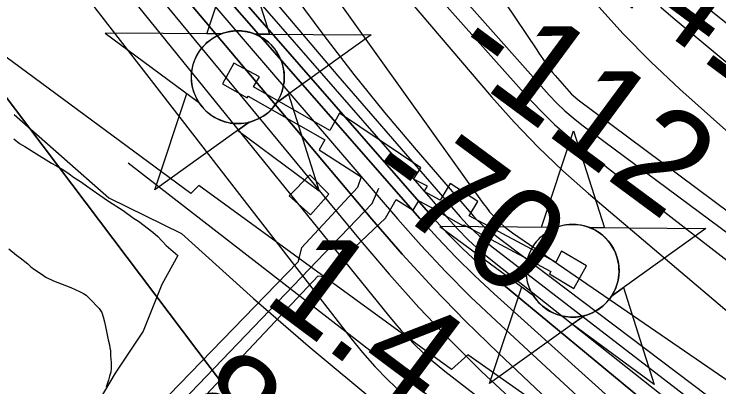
# Model space of a CAD drawing. Extents: x 3651524 to 3689615, y 505651 to 531377.
# Drawn here: x 3659321.8 to 3659785.7, y 515851.6 to 516096.9 of the extents above; entities that cross this region are included whole.
import ezdxf

# ---------------------------------------------------------------- set-up
doc = ezdxf.new("R2010")
doc.units = 0
for name, color, linetype in [('V-CHAN-DOCK', 7, 'Continuous'), ('V-CHAN-NAID', 7, 'Continuous'), ('V-RIVR-EDGE', 7, 'Continuous'), ('V-RIVR-RANG', 7, 'Continuous'), ('V-RRAP-FSHR', 7, 'Continuous'), ('V-RRAP-RVMT', 7, 'Continuous'), ('V-SITE-VEGE', 7, 'Continuous'), ('V-TOPO-DPTH', 7, 'Continuous'), ('V-TOPO-MAJR', 7, 'Continuous'), ('V-TOPO-MINR', 7, 'Continuous'), ('V-TOPO-WATR', 7, 'Continuous'), ('V-UTIL-LINE', 7, 'Continuous'), ('V-WETL-SWMP', 7, 'Continuous')]:
    doc.layers.add(name, color=color, linetype=linetype)

msp = doc.modelspace()

# ---------------------------------------------------------------- linework, layer by layer
at = {"layer": 'V-CHAN-DOCK'}
for points in [[(3659479.453, 516049.071), (3659483.34, 516055.737), (3659466.344, 516064.726), (3659458.996, 516051.029), (3659475.214, 516041.805), (3659475.924, 516043.025), (3659475.924, 516043.025), (3659526.221, 516014.181), (3659522.654, 516007.728), (3659550.33, 515989.833), (3659547.801, 515982.736), (3659510.988, 515943.067), (3659508.643, 515933.677), (3659409.626, 515831.641), (3659293.052, 515710.285)], [(3659412.762, 515808.783), (3659521.847, 515924.792), (3659525.623, 515924.18), (3659566.198, 515962.727), (3659573.286, 515974.987), (3659584.352, 515967.831), (3659588.116, 515974.172), (3659598.583, 515968.554), (3659598.534, 515968.454), (3659617.281, 515957.611), (3659617.701, 515958.3), (3659674.986, 515927.567), (3659674.179, 515926.04), (3659690.125, 515916.307), (3659698.54, 515931.262), (3659682.078, 515941.006), (3659678.252, 515933.758), (3659621.355, 515964.284), (3659627.014, 515973.557), (3659608.811, 515985.415), (3659602.245, 515974.534), (3659591.694, 515980.195), (3659593.826, 515983.785), (3659584.685, 515988.428), (3659589.533, 515995.758), (3659535.968, 516031.813), (3659529.609, 516020.309), (3659479.453, 516049.071)], [(3659516.893, 515964.825), (3659502.831, 515977.336), (3659516.362, 515991.111), (3659528.873, 515978.388), (3659516.893, 515964.825)]]:
    msp.add_lwpolyline(points, dxfattribs=at)
at = {"layer": 'V-CHAN-NAID'}
for points in [[(3659458.177, 516083.951), (3659448.59, 516084.019), (3659469.716, 516147.503), (3659489.94, 516083.726), (3659480.353, 516083.794), (3659478.776, 516084.372), (3659476.681, 516084.992), (3659474.641, 516085.443), (3659472.605, 516085.751), (3659471.438, 516085.865), (3659469.904, 516085.946), (3659468.182, 516085.944), (3659466.812, 516085.874), (3659464.906, 516085.673), (3659463.54, 516085.454), (3659461.756, 516085.07), (3659460.226, 516084.65), (3659459.194, 516084.319)], [(3659458.177, 516083.951), (3659381.686, 516084.493), (3659443.251, 516039.094), (3659442.138, 516041.003), (3659441.328, 516042.631), (3659440.503, 516044.599), (3659439.807, 516046.653), (3659439.442, 516047.976), (3659439.081, 516049.602), (3659438.837, 516051.047), (3659438.649, 516052.645), (3659438.54, 516054.381), (3659438.528, 516055.962), (3659438.635, 516058.036), (3659438.818, 516059.654), (3659439.21, 516061.857), (3659439.691, 516063.78), (3659440.294, 516065.667), (3659440.949, 516067.346), (3659441.676, 516068.934), (3659442.49, 516070.469), (3659443.551, 516072.206), (3659444.582, 516073.676), (3659445.582, 516074.945), (3659446.584, 516076.091), (3659447.893, 516077.428), (3659448.944, 516078.393), (3659450.661, 516079.79), (3659451.873, 516080.66), (3659453.56, 516081.73), (3659455.291, 516082.675), (3659456.737, 516083.359)], [(3659480.353, 516083.794), (3659556.845, 516083.251), (3659494.642, 516038.729), (3659495.553, 516040.218), (3659496.531, 516042.065), (3659497.246, 516043.65), (3659497.985, 516045.605), (3659498.53, 516047.39), (3659498.928, 516049.029), (3659499.289, 516051.039), (3659499.475, 516052.612), (3659499.599, 516054.818), (3659499.569, 516056.88), (3659499.381, 516059.1), (3659499.115, 516060.858), (3659498.624, 516063.09), (3659497.984, 516065.23), (3659497.234, 516067.212), (3659496.586, 516068.655), (3659495.579, 516070.571), (3659494.517, 516072.293), (3659493.303, 516073.995), (3659492.042, 516075.534), (3659490.77, 516076.9), (3659489.138, 516078.432), (3659487.395, 516079.844), (3659485.712, 516081.021), (3659483.825, 516082.153), (3659482.353, 516082.914)], [(3659476.611, 516025.823), (3659414.408, 515981.301), (3659435.534, 516044.784), (3659443.251, 516039.094), (3659443.886, 516038.13), (3659445.269, 516036.271), (3659446.482, 516034.855), (3659447.948, 516033.352), (3659449.337, 516032.101), (3659450.791, 516030.945), (3659452.194, 516029.958), (3659453.872, 516028.922), (3659455.586, 516028.011), (3659457.377, 516027.2), (3659458.823, 516026.644), (3659460.451, 516026.115), (3659462.677, 516025.551), (3659464.209, 516025.264), (3659466.234, 516025.007), (3659467.771, 516024.903), (3659469.632, 516024.881), (3659471.321, 516024.959), (3659473.031, 516025.135), (3659474.933, 516025.446)], [(3659494.642, 516038.729), (3659502.438, 516044.31), (3659522.662, 515980.533), (3659468.814, 516020.243), (3659476.611, 516025.823), (3659478.277, 516026.299), (3659479.889, 516026.859), (3659482.047, 516027.773), (3659483.782, 516028.657), (3659485.648, 516029.771), (3659487.387, 516030.983), (3659488.939, 516032.228), (3659490.226, 516033.396), (3659491.61, 516034.816), (3659492.814, 516036.218), (3659493.933, 516037.69)], [(3659678.514, 515956.578), (3659668.927, 515956.646), (3659690.053, 516020.13), (3659710.277, 515956.353), (3659700.69, 515956.421), (3659699.113, 515956.999), (3659697.018, 515957.619), (3659694.978, 515958.07), (3659692.942, 515958.378), (3659691.775, 515958.492), (3659690.241, 515958.573), (3659688.519, 515958.571), (3659687.149, 515958.501), (3659685.243, 515958.3), (3659683.877, 515958.081), (3659682.093, 515957.697), (3659680.563, 515957.277), (3659679.531, 515956.946)], [(3659678.514, 515956.578), (3659602.023, 515957.12), (3659663.588, 515911.721), (3659662.475, 515913.63), (3659661.665, 515915.258), (3659660.84, 515917.226), (3659660.144, 515919.28), (3659659.779, 515920.603), (3659659.418, 515922.229), (3659659.174, 515923.674), (3659658.986, 515925.272), (3659658.877, 515927.008), (3659658.865, 515928.589), (3659658.972, 515930.663), (3659659.155, 515932.281), (3659659.547, 515934.484), (3659660.028, 515936.407), (3659660.631, 515938.294), (3659661.286, 515939.973), (3659662.013, 515941.561), (3659662.827, 515943.096), (3659663.888, 515944.833), (3659664.919, 515946.303), (3659665.919, 515947.572), (3659666.921, 515948.718), (3659668.23, 515950.055), (3659669.281, 515951.02), (3659670.998, 515952.417), (3659672.21, 515953.287), (3659673.897, 515954.357), (3659675.628, 515955.302), (3659677.074, 515955.986)], [(3659700.69, 515956.421), (3659777.182, 515955.878), (3659714.979, 515911.356), (3659715.89, 515912.845), (3659716.868, 515914.692), (3659717.583, 515916.277), (3659718.322, 515918.232), (3659718.867, 515920.017), (3659719.265, 515921.656), (3659719.626, 515923.666), (3659719.812, 515925.239), (3659719.936, 515927.445), (3659719.906, 515929.507), (3659719.718, 515931.727), (3659719.452, 515933.485), (3659718.961, 515935.717), (3659718.321, 515937.857), (3659717.571, 515939.839), (3659716.923, 515941.282), (3659715.916, 515943.198), (3659714.854, 515944.92), (3659713.64, 515946.622), (3659712.379, 515948.161), (3659711.107, 515949.527), (3659709.475, 515951.059), (3659707.732, 515952.471), (3659706.049, 515953.648), (3659704.162, 515954.78), (3659702.69, 515955.541)], [(3659696.948, 515898.45), (3659634.745, 515853.928), (3659655.871, 515917.411), (3659663.588, 515911.721), (3659664.223, 515910.757), (3659665.606, 515908.898), (3659666.819, 515907.482), (3659668.285, 515905.979), (3659669.674, 515904.728), (3659671.128, 515903.572), (3659672.531, 515902.585), (3659674.209, 515901.549), (3659675.923, 515900.638), (3659677.714, 515899.827), (3659679.16, 515899.271), (3659680.788, 515898.742), (3659683.014, 515898.178), (3659684.546, 515897.891), (3659686.571, 515897.634), (3659688.108, 515897.53), (3659689.969, 515897.508), (3659691.658, 515897.586), (3659693.368, 515897.762), (3659695.27, 515898.073)], [(3659714.979, 515911.356), (3659722.775, 515916.937), (3659742.999, 515853.16), (3659689.151, 515892.87), (3659696.948, 515898.45), (3659698.614, 515898.926), (3659700.226, 515899.486), (3659702.384, 515900.4), (3659704.119, 515901.284), (3659705.985, 515902.398), (3659707.724, 515903.61), (3659709.276, 515904.855), (3659710.563, 515906.023), (3659711.947, 515907.443), (3659713.151, 515908.845), (3659714.27, 515910.317)]]:
    msp.add_lwpolyline(points, close=True, dxfattribs=at)
for centre in [(3659469.063, 516055.416), (3659689.4, 515928.044)]:
    msp.add_circle(centre, 30.541, dxfattribs=at)
at = {"layer": 'V-RIVR-EDGE'}
msp.add_lwpolyline([(3659321.744, 516030.929), (3659384.042, 515976.146), (3659432.01, 515952.614), (3659479.33, 515909.874), (3659515.272, 515878.568), (3659562.601, 515839.43), (3659590.75, 515812.346), (3659611.676, 515778.075), (3659656.549, 515716.731), (3659679.873, 515680.654), (3659730.811, 515644.508), (3659765.572, 515621.01)], dxfattribs=at)
at = {"layer": 'V-RRAP-FSHR'}
msp.add_lwpolyline([(3659396.851, 515999.135), (3659842.953, 515653.316), (3660038.76, 515420.179), (3660353.083, 515152.532), (3660556.566, 515075.917), (3660792.389, 514981.084), (3661161.297, 514923.914), (3661473.843, 514844.374), (3661744.117, 514711.391), (3661981.087, 514567.222), (3662157.856, 514447.912), (3662424.289, 514303.745)], dxfattribs=at)
at = {"layer": 'V-RRAP-RVMT'}
msp.add_lwpolyline([(3659790.823, 515752.695), (3659620.383, 515872.74), (3659609.659, 515863.086), (3659443.462, 515984.102), (3659438.2, 515978.971), (3659260.198, 516110.348), (3659147.603, 516287.133), (3659155.699, 516293.328), (3659039.216, 516470.131)], dxfattribs=at)
at = {"layer": 'V-SITE-VEGE'}
msp.add_lwpolyline([(3659318.425, 515942.516), (3659323.363, 515938.325), (3659325.839, 515936.484), (3659330.785, 515932.546), (3659332.757, 515930.719), (3659335.233, 515928.876), (3659339.702, 515925.966), (3659342.675, 515923.856), (3659347.666, 515921.438), (3659359.176, 515917.057), (3659364.917, 515914.364), (3659367.407, 515913.027), (3659369.148, 515911.966), (3659371.609, 515909.617), (3659377.745, 515903.116), (3659379.441, 515900.538), (3659380.373, 515897.73), (3659381.288, 515894.414), (3659382.183, 515890.341), (3659383.736, 515882.708), (3659384.651, 515879.392), (3659384.846, 515877.365), (3659385.292, 515875.327), (3659385.198, 515872.042), (3659385.581, 515867.731), (3659385.724, 515863.932), (3659385.399, 515861.413), (3659384.559, 515858.652), (3659383.981, 515856.139), (3659382.327, 515851.382)], dxfattribs=at)
at = {"layer": 'V-TOPO-DPTH'}
for points in [[(3658899.589, 516724.07), (3659568.117, 515898.581), (3659572.31, 515893.572), (3659576.607, 515888.659), (3659581.063, 515883.889), (3659585.624, 515879.213), (3659590.344, 515874.7), (3659595.17, 515870.309), (3659600.157, 515866.1), (3659605.25, 515862.013), (3659691.304, 515795.545), (3659739.384, 515758.163), (3659787.304, 515720.577), (3659834.982, 515682.686), (3659882.5, 515644.592), (3660240.174, 515355.97)], [(3658899.589, 516724.07), (3659568.117, 515898.581), (3659572.31, 515893.572), (3659576.607, 515888.659), (3659581.063, 515883.889), (3659585.624, 515879.213), (3659590.344, 515874.7), (3659595.17, 515870.309), (3659600.157, 515866.1), (3659605.25, 515862.013), (3659691.304, 515795.545), (3659739.384, 515758.163), (3659787.304, 515720.577), (3659834.982, 515682.686), (3659882.5, 515644.592), (3660240.174, 515355.97)], [(3660561.202, 515201.855), (3659835.435, 515710.798), (3659793.122, 515741.866), (3659751.77, 515774.113), (3659711.861, 515808.128), (3659672.914, 515843.323), (3659640.641, 515873.787), (3659618.931, 515894.995), (3659597.723, 515916.676), (3659577.268, 515939.069), (3659557.315, 515961.937), (3659041.277, 516574.153)], [(3660561.202, 515201.855), (3659835.435, 515710.798), (3659793.122, 515741.866), (3659751.77, 515774.113), (3659711.861, 515808.128), (3659672.914, 515843.323), (3659640.641, 515873.787), (3659618.931, 515894.995), (3659597.723, 515916.676), (3659577.268, 515939.069), (3659557.315, 515961.937), (3659041.277, 516574.153)], [(3660220.777, 515229.04), (3660125.134, 515298.829), (3660031.047, 515370.704), (3659937.999, 515443.969), (3659515.917, 515783.898), (3659510.701, 515788.428), (3659505.728, 515793.193), (3659501.121, 515798.313), (3659496.758, 515803.669), (3659121.631, 516300.59), (3659093.91, 516336.971), (3659065.974, 516373.184), (3659037.713, 516409.144), (3659009.237, 516444.937), (3658951.96, 516516.27)], [(3659203.997, 516455.422), (3659249.099, 516392.961), (3659295.447, 516331.445), (3659342.802, 516270.736), (3659391.669, 516211.237), (3659441.543, 516152.545), (3659606.563, 515963.224), (3659613.614, 515955.573), (3659620.93, 515948.198), (3659628.642, 515941.238), (3659636.618, 515934.556), (3660059.734, 515599.534), (3660149.273, 515529.938)], [(3659203.997, 516455.422), (3659249.099, 516392.961), (3659295.447, 516331.445), (3659342.802, 516270.736), (3659391.669, 516211.237), (3659441.543, 516152.545), (3659606.563, 515963.224), (3659613.614, 515955.573), (3659620.93, 515948.198), (3659628.642, 515941.238), (3659636.618, 515934.556), (3660059.734, 515599.534), (3660149.273, 515529.938)], [(3659193.993, 516433.801), (3659232.704, 516384.43), (3659272.616, 516336.025), (3659313.331, 516288.265), (3659597.717, 515962.858), (3659607.129, 515952.6), (3659616.854, 515942.662), (3659627.047, 515933.206), (3659637.553, 515924.071), (3659843.231, 515753.783), (3659957.9, 515661.174), (3660074.019, 515570.468), (3660192.31, 515482.615)], [(3660192.31, 515482.615), (3660074.019, 515570.468), (3659957.9, 515661.174), (3659843.231, 515753.783), (3659637.553, 515924.071), (3659627.047, 515933.206), (3659616.854, 515942.662), (3659607.129, 515952.6), (3659597.717, 515962.858), (3659313.331, 516288.265), (3659272.616, 516336.025), (3659232.704, 516384.43), (3659193.993, 516433.801)], [(3659180.088, 516429.198), (3659588.863, 515962.484), (3659600.589, 515949.567), (3659612.61, 515936.939), (3659625.072, 515924.746), (3659637.827, 515912.843), (3659759.825, 515802.994), (3659834.938, 515737.814), (3659911.561, 515674.532), (3659990.449, 515614.098), (3660070.848, 515555.562), (3660572.282, 515204.361)], [(3660572.282, 515204.361), (3660070.848, 515555.562), (3659990.449, 515614.098), (3659911.561, 515674.532), (3659834.938, 515737.814), (3659759.825, 515802.994), (3659637.827, 515912.843), (3659625.072, 515924.746), (3659612.61, 515936.939), (3659600.589, 515949.567), (3659588.863, 515962.484), (3659180.088, 516429.198)]]:
    msp.add_lwpolyline(points, dxfattribs=at)
at = {"layer": 'V-TOPO-MAJR'}
for points in [[(3659368.191, 516459.155), (3659420.277, 516387.593), (3659471.403, 516315.318), (3659556.923, 516191.782), (3659564.525, 516180.71), (3659572.069, 516169.598), (3659579.527, 516158.429), (3659586.927, 516147.22), (3659594.524, 516136.166), (3659602.436, 516125.354), (3659610.825, 516114.908), (3659619.53, 516104.704), (3659673.997, 516043.678), (3659678.993, 516038.414), (3659684.188, 516033.368), (3659689.682, 516028.648), (3659695.375, 516024.147), (3660621.19, 515337.071)], [(3659235.003, 516451.101), (3659274.641, 516394.713), (3659314.807, 516338.69), (3659364.764, 516270.025), (3659405.663, 516215.315), (3659447.485, 516161.339), (3659490.691, 516108.465), (3659534.82, 516056.324), (3659615.398, 515963.581), (3659620.073, 515958.515), (3659624.936, 515953.649), (3659630.082, 515949.082), (3659635.416, 515944.715), (3660311.335, 515424.312)]]:
    msp.add_lwpolyline(points, dxfattribs=at)
at = {"layer": 'V-TOPO-MINR'}
for points in [[(3658970.75, 516648.522), (3659549.511, 515948.184), (3659568.629, 515925.82), (3659588.227, 515903.9), (3659608.546, 515882.646), (3659629.344, 515861.835), (3659650.947, 515841.895), (3659673.137, 515822.666), (3659696.21, 515804.505), (3659719.87, 515787.056), (3660555.664, 515200.604)], [(3659041.277, 516574.153), (3659557.315, 515961.937), (3659577.268, 515939.069), (3659597.723, 515916.676), (3659618.931, 515894.995), (3659640.641, 515873.787), (3659672.914, 515843.323), (3659711.861, 515808.128), (3659751.77, 515774.113), (3659793.122, 515741.866), (3659835.435, 515710.798), (3660561.202, 515201.855)], [(3658951.96, 516516.27), (3659009.237, 516444.937), (3659037.713, 516409.144), (3659065.974, 516373.184), (3659093.91, 516336.971), (3659121.631, 516300.59), (3659496.758, 515803.669), (3659501.121, 515798.313), (3659505.728, 515793.193), (3659510.701, 515788.428), (3659515.917, 515783.898), (3659937.999, 515443.969), (3660031.047, 515370.704), (3660125.134, 515298.829), (3660220.777, 515229.04)], [(3659111.116, 516500.99), (3659574.163, 515962.172), (3659589.741, 515944.672), (3659605.711, 515927.551), (3659622.268, 515910.997), (3659639.217, 515894.822), (3659716.406, 515823.691), (3659773.198, 515773.419), (3659831.257, 515724.722), (3659891.218, 515678.385), (3659952.445, 515633.622), (3660566.742, 515203.107)], [(3659338.624, 516463.63), (3659384.563, 516399.642), (3659447.143, 516310.674), (3659461.087, 516290.646), (3659474.903, 516270.531), (3659488.527, 516250.286), (3659502.022, 516229.952), (3659515.849, 516209.883), (3659530.247, 516190.252), (3659545.499, 516171.277), (3659561.321, 516152.739), (3659659.251, 516043.018), (3659668.232, 516033.496), (3659677.539, 516024.324), (3659687.334, 516015.676), (3659697.456, 516007.377), (3660161.927, 515647.448)], [(3659460.762, 516460.262), (3659560.278, 516331.812), (3659574.569, 516313.235), (3659588.775, 516294.593), (3659602.852, 516275.855), (3659616.844, 516257.052), (3659630.96, 516238.35), (3659645.328, 516219.847), (3659660.074, 516201.644), (3659675.07, 516183.64), (3659725.886, 516123.893), (3659732.882, 516116.085), (3659740.13, 516108.531), (3659747.757, 516101.36), (3659755.636, 516094.444), (3659997.641, 515892.815), (3660111.624, 515800.418), (3660227.199, 515710.116)], [(3659101.398, 516453.858), (3659543.399, 515883.69), (3659551.15, 515874.223), (3659559.217, 515865.049), (3659567.761, 515856.316), (3659576.621, 515847.878), (3659728.439, 515710.79), (3659814.714, 515635.609), (3659902.672, 515562.53), (3659993.157, 515492.603), (3660085.326, 515424.778), (3660520.018, 515116.583)], [(3659203.997, 516455.422), (3659249.099, 516392.961), (3659295.447, 516331.445), (3659342.802, 516270.736), (3659391.669, 516211.237), (3659441.543, 516152.545), (3659606.563, 515963.224), (3659613.614, 515955.573), (3659620.93, 515948.198), (3659628.642, 515941.238), (3659636.618, 515934.556), (3660059.734, 515599.534), (3660149.273, 515529.938)], [(3659432.2, 516457.485), (3659461.448, 516419.304), (3659490.529, 516380.996), (3659519.568, 516342.654), (3659548.715, 516304.395), (3659578.025, 516266.261), (3659607.444, 516228.21), (3659688.305, 516124.081), (3659704.987, 516103.778), (3659722.371, 516084.132), (3659740.809, 516065.472), (3659759.949, 516047.468), (3659832.582, 515982.82), (3659889.436, 515934.095), (3659947.444, 515886.842), (3660007.183, 515841.796), (3660068.074, 515798.221), (3660676.381, 515379.934)], [(3659406.263, 516448.201), (3659452.45, 516385.522), (3659497.413, 516321.96), (3659541.56, 516257.808), (3659665.778, 516073.504), (3659667.241, 516071.323), (3659668.697, 516069.137), (3659670.144, 516066.944), (3659671.583, 516064.748), (3659673.065, 516062.584), (3659674.61, 516060.468), (3659676.249, 516058.424), (3659677.951, 516056.428), (3659688.743, 516044.338), (3659689.729, 516043.298), (3659692.961, 516040.479), (3659792.957, 515966.115), (3659844.386, 515928.469), (3659896.184, 515891.347), (3659948.536, 515855.012), (3660001.259, 515819.201), (3660663.59, 515376.593)], [(3659506.762, 516443.419), (3659572.64, 516356.954), (3659732.98, 516145.365), (3659734.331, 516143.57), (3659737.004, 516139.96), (3659739.668, 516136.344), (3659742.458, 516132.829), (3659743.908, 516131.114), (3659749.52, 516124.655), (3659752.397, 516121.887), (3660343.163, 515647.46)], [(3659305.376, 516435.237), (3659331.43, 516396.23), (3659357.519, 516357.246), (3659383.893, 516318.46), (3659410.696, 516279.969), (3659437.785, 516241.674), (3659630.56, 515972.34), (3659632.625, 515969.591), (3659634.77, 515966.909), (3659637.036, 515964.328), (3659639.382, 515961.815), (3659641.854, 515959.431), (3659644.413, 515957.148), (3659647.101, 515955.02), (3659649.875, 515952.995), (3660616.218, 515290.126)], [(3659193.993, 516433.801), (3659232.704, 516384.43), (3659272.616, 516336.025), (3659313.331, 516288.265), (3659597.717, 515962.858), (3659607.129, 515952.6), (3659616.854, 515942.662), (3659627.047, 515933.206), (3659637.553, 515924.071), (3659843.231, 515753.783), (3659957.9, 515661.174), (3660074.019, 515570.468), (3660192.31, 515482.615)], [(3659277.146, 516432.327), (3659309.733, 516384.43), (3659342.893, 516336.928), (3659376.435, 516289.689), (3659506.522, 516108.792), (3659525.703, 516082.864), (3659545.339, 516057.295), (3659565.657, 516032.265), (3659586.43, 516007.594), (3659624.219, 515963.925), (3659626.513, 515961.438), (3659628.905, 515959.054), (3659631.442, 515956.826), (3659634.077, 515954.702), (3660572.832, 515245.86)], [(3659336.726, 516430.478), (3659357.082, 516401.318), (3659377.253, 516372.032), (3659397.147, 516342.557), (3659416.855, 516312.956), (3659436.952, 516283.657), (3659457.751, 516254.884), (3659479.601, 516226.902), (3659502.152, 516199.447), (3659635.918, 516042.609), (3659651.014, 516025.757), (3659666.625, 516009.423), (3659683.01, 515993.865), (3659699.911, 515978.824), (3659821.429, 515875.863), (3659900.431, 515810.981), (3659980.702, 515747.761), (3660062.874, 515687.034), (3660146.315, 515627.969)], [(3659180.088, 516429.198), (3659588.863, 515962.484), (3659600.589, 515949.567), (3659612.61, 515936.939), (3659625.072, 515924.746), (3659637.827, 515912.843), (3659759.825, 515802.994), (3659834.938, 515737.814), (3659911.561, 515674.532), (3659990.449, 515614.098), (3660070.848, 515555.562), (3660572.282, 515204.361)]]:
    msp.add_lwpolyline(points, dxfattribs=at)
at = {"layer": 'V-TOPO-WATR'}
msp.add_lwpolyline([(3658899.589, 516724.07), (3659568.117, 515898.581), (3659572.31, 515893.572), (3659576.607, 515888.659), (3659581.063, 515883.889), (3659585.624, 515879.213), (3659590.344, 515874.7), (3659595.17, 515870.309), (3659600.157, 515866.1), (3659605.25, 515862.013), (3659691.304, 515795.545), (3659739.384, 515758.163), (3659787.304, 515720.577), (3659834.982, 515682.686), (3659882.5, 515644.592), (3660240.174, 515355.97)], dxfattribs=at)
at = {"layer": 'V-UTIL-LINE'}
msp.add_line((3659557.453, 515972.238), (3659561.942, 515982.323), dxfattribs=at)
msp.add_lwpolyline([(3659208.636, 515607.766), (3659406.696, 515815.337), (3659557.453, 515972.238)], dxfattribs=at)
at = {"layer": 'V-WETL-SWMP'}
msp.add_lwpolyline([(3659321.565, 516014.806), (3659325.326, 516011.812), (3659328.874, 516009.787), (3659334.776, 516006.01), (3659346.354, 515998.945), (3659349.669, 515997.166), (3659354.63, 515994.138), (3659357.931, 515991.879), (3659360.992, 515989.627), (3659366.187, 515986.352), (3659369.481, 515983.853), (3659373.256, 515981.34), (3659378.204, 515977.832), (3659383.859, 515973.822), (3659393.542, 515967.773), (3659400.37, 515962.767), (3659403.678, 515960.749), (3659413.087, 515953.505), (3659416.367, 515950.526), (3659421.967, 515944.594), (3659429.498, 515938.104), (3659419.088, 515919.018), (3659406.815, 515888.336), (3659388.405, 515860.722), (3659369.996, 515830.04)], dxfattribs=at)

# ---------------------------------------------------------------- texts
at = {"layer": 'V-RIVR-RANG'}
for s, rotation, p in [('-141', 323.51547, (3659668.058, 516145.183)), ('-112', 323.51547, (3659606.066, 516066.654)), ('-70', 323.51547, (3659548.74, 515984.674)), ('1.4', 323.22833, (3659484.536, 515908.314)), ('8.7', 323.22833, (3659424.877, 515828.06))]:
    msp.add_text(s, height=67, rotation=rotation, dxfattribs=at).set_placement(p)

doc.saveas('drawing.dxf')
